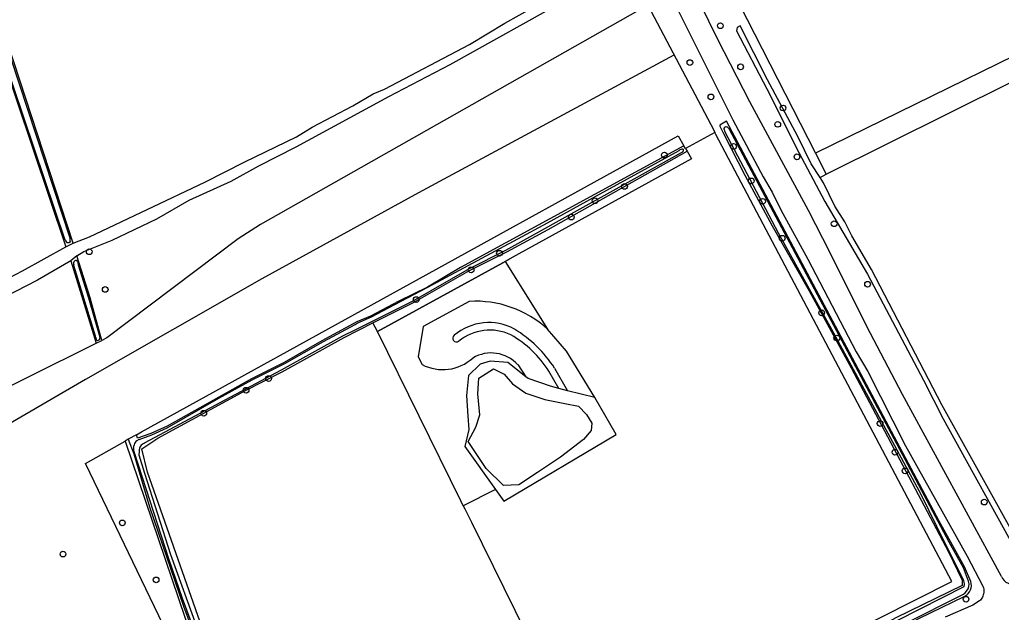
# Model space of a CAD drawing. Extents: x 162722 to 165099, y 384721 to 386283.
# Drawn here: x 163534.2 to 163702.1, y 385370.1 to 385471.5 of the extents above; entities that cross this region are included whole.
import ezdxf

# ---------------------------------------------------------------- set-up
doc = ezdxf.new("R2010")
doc.units = 0
for name, color, linetype in [('IMGEO_Boom', 7, 'Continuous'), ('IMGEO_Bouwland', 7, 'Continuous'), ('IMGEO_Gemengd_bos', 7, 'Continuous'), ('IMGEO_Grasland_agrarisch', 7, 'Continuous'), ('IMGEO_Grasland_overig', 7, 'Continuous'), ('IMGEO_Groenvoorziening', 7, 'Continuous'), ('IMGEO_Hek', 7, 'Continuous'), ('IMGEO_Loofbos', 7, 'Continuous'), ('IMGEO_Meer_plas_ven_vijver', 7, 'Continuous'), ('IMGEO_Voetpad_onverhard', 7, 'Continuous'), ('IMGEO_Waterloop', 7, 'Continuous')]:
    doc.layers.add(name, color=color, linetype=linetype)

msp = doc.modelspace()

# ---------------------------------------------------------------- linework, layer by layer
at = {"layer": 'IMGEO_Boom'}
for centre in [(163654.02, 385470.48), (163648.81, 385464.18), (163657.48, 385463.45), (163652.41, 385458.31), (163664.74, 385456.41), (163663.84, 385453.61), (163656.29, 385449.83), (163644.45, 385448.36), (163667.13, 385448.06), (163637.63, 385442.99), (163659.31, 385443.93), (163632.58, 385440.54), (163661.25, 385440.45), (163628.54, 385437.75), (163673.49, 385436.61), (163664.61, 385434.14), (163546.08, 385431.83), (163616.25, 385431.57), (163611.38, 385428.71), (163679.21, 385426.27), (163548.81, 385425.37), (163602.01, 385423.64), (163671.35, 385421.37), (163673.94, 385417.07), (163576.76, 385410.12), (163572.91, 385408.14), (163565.67, 385404.2), (163681.35, 385402.44), (163683.89, 385397.53), (163685.61, 385394.34), (163699.16, 385389), (163551.74, 385385.45), (163541.59, 385380.11), (163557.52, 385375.7), (163696.04, 385372.39)]:
    msp.add_circle(centre, 0.489, dxfattribs=at)
at = {"layer": 'IMGEO_Bouwland'}
msp.add_lwpolyline([(163648.15, 385492.01), (163764.5, 385548.24), (163778.29, 385501.66), (163670.28, 385448.69)], dxfattribs=at)
at = {"layer": 'IMGEO_Gemengd_bos'}
for points in [[(163483.94, 385605.99), (163488.32, 385592.8), (163494.25, 385575.72), (163500, 385556.66), (163503.83, 385546.09), (163505.61, 385540.24), (163506.9, 385537.75), (163507.26, 385535.92), (163507.23, 385535.24), (163500, 385530.52), (163495.27, 385527.75), (163494.87, 385527.29), (163494.77, 385526.78), (163495.32, 385526.53), (163495.96, 385526.68), (163500, 385528.98), (163507.25, 385533.1), (163507.83, 385533.23), (163508.21, 385533.1), (163519.46, 385500), (163542.07, 385432.67)], [(163543.36, 385433.29), (163530.11, 385473.56), (163521.25, 385500), (163508.96, 385536.48), (163504.06, 385550.18), (163500, 385562.72), (163498.87, 385566.57), (163493.98, 385581.34), (163489.19, 385594.76), (163485.33, 385606.38)], [(163672.11, 385445.1), (163725.17, 385471.47)], [(163542.96, 385430.28), (163547.27, 385416.16)], [(163492.31, 385389.04), (163500, 385392.72), (163547.27, 385416.16)]]:
    msp.add_lwpolyline(points, dxfattribs=at)
at = {"layer": 'IMGEO_Grasland_agrarisch'}
for points in [[(163554.14, 385400.51), (163555.03, 385401), (163646.83, 385451.62), (163647.8, 385449.94)], [(163653.07, 385452.24), (163648.08, 385449.46)], [(163648.08, 385449.46), (163647.8, 385449.94)], [(163648.32, 385449.03), (163649.1, 385447.69), (163619.55, 385431.45), (163618.01, 385430.6), (163617.23, 385430.17)], [(163648.08, 385449.46), (163648.32, 385449.03)], [(163617.23, 385430.17), (163624.47, 385418.59)], [(163632.54, 385406.9), (163627.69, 385414.84), (163624.47, 385418.59)], [(163547.27, 385416.16), (163548.21, 385416.63)], [(163615.55, 385391.17), (163616.97, 385389.17), (163636.22, 385400.59), (163632.54, 385406.9)], [(163554.14, 385400.51), (163552.76, 385399.75)], [(163615.55, 385391.17), (163610.06, 385388.37)]]:
    msp.add_lwpolyline(points, dxfattribs=at)
at = {"layer": 'IMGEO_Grasland_overig'}
for points in [[(163641.6, 385473.97), (163652.88, 385452.6), (163653.07, 385452.24)], [(163696.86, 385375.42), (163695.79, 385377.91), (163691.46, 385385.73), (163655.08, 385454.14), (163653.92, 385453.5), (163653.96, 385453.3), (163654.58, 385452.05), (163658.23, 385444.9), (163662.9, 385436.25), (163669.21, 385425.12), (163676.41, 385411.98), (163693.03, 385380.51), (163695.38, 385375.66), (163695.4, 385374.75), (163684.06, 385369.2), (163678.21, 385366.03), (163662.05, 385357.72), (163657.33, 385355.5), (163655.2, 385354.22), (163652.85, 385353.27), (163642.32, 385347.56), (163642.36, 385347.24), (163642.56, 385347)], [(163631.81, 385344.21), (163693.62, 385375.42), (163653.25, 385451.89), (163653.07, 385452.24)], [(163572.73, 385338.88), (163545.46, 385395.59), (163552.2, 385399.44)], [(163552.76, 385399.75), (163552.2, 385399.44)], [(163552.2, 385399.44), (163572.73, 385338.88)], [(163552.76, 385399.75), (163553.71, 385397.25), (163556.41, 385388.2), (163562.18, 385371.21), (163564.98, 385363.7), (163567.75, 385354.79), (163571.98, 385342.5), (163573.95, 385336.36), (163575.2, 385332.45), (163580.3, 385318.11), (163580.59, 385317.59), (163581.06, 385317.21), (163583.02, 385316.57)], [(163644.33, 385347.36), (163651.73, 385351.55), (163674.3, 385362.5), (163684.4, 385367.16), (163687.95, 385369.08), (163695.84, 385372.93)]]:
    msp.add_lwpolyline(points, dxfattribs=at)
msp.add_arc((163694.84, 385374.79), 2.11, 298.308, 17.2496, dxfattribs=at)
at = {"layer": 'IMGEO_Groenvoorziening'}
for points in [[(163647.8, 385449.94), (163609.59, 385429.11), (163603.96, 385425.77), (163599.02, 385423.39), (163594.16, 385420.83), (163591.87, 385419.85), (163585.84, 385416.58), (163579.43, 385412.89), (163573.83, 385410.1), (163559.39, 385401.98), (163556.63, 385400.71), (163554.36, 385399.94), (163554.14, 385400.51)], [(163594.61, 385419.67), (163601.52, 385423.16), (163611.1, 385428.6), (163617.53, 385431.81), (163624.55, 385435.6), (163648.32, 385449.03)], [(163617.23, 385430.17), (163616.82, 385429.95), (163595.38, 385418.16)], [(163611.08, 385423.33), (163603.18, 385419.03), (163602.34, 385413.82), (163603.01, 385412.53)], [(163620.77, 385410.45), (163617.68, 385412.86), (163614.64, 385413.11), (163612.94, 385412.61), (163610.96, 385410.65), (163610.59, 385407.21), (163610.82, 385403.72), (163610.98, 385401.42), (163610.34, 385398.52), (163615.55, 385391.17)], [(163619.36, 385412.51), (163620.77, 385410.45)], [(163626.37, 385408.45), (163624.7, 385411.38)], [(163625.68, 385411.9), (163627.87, 385408.05)], [(163626.37, 385408.45), (163624.98, 385408.82), (163621.14, 385410.16), (163620.77, 385410.45)], [(163627.87, 385408.05), (163626.37, 385408.45)], [(163632.54, 385406.9), (163627.87, 385408.05)]]:
    msp.add_lwpolyline(points, dxfattribs=at)
for centre, radius, start, end in [((163612.16, 385405.09), 18.27, 47.6316, 93.3832), ((163614.42, 385410.61), 9.1, 61.1771, 130.4479), ((163614.6, 385410.01), 8.41, 64.6576, 129.3745), ((163607.88, 385400.47), 21.15, 32.6973, 58.8999), ((163608.91, 385417.03), 0.639, 128.7538, 304.1783), ((163608.96, 385401.45), 18.61, 32.2666, 60.2458), ((163614.83, 385408.39), 6.12, 42.316, 121.0209), ((163606.55, 385419.28), 7.62, 242.323, 312.2478)]:
    msp.add_arc(centre, radius, start, end, dxfattribs=at)
at = {"layer": 'IMGEO_Hek'}
for points in [[(163646.09, 385465.47), (163602.4, 385441.92), (163575.61, 385427.17), (163545.46, 385409.97), (163519.14, 385394.71), (163495.99, 385381.27)], [(163595.38, 385418.16), (163616.82, 385429.95), (163618.01, 385430.6)], [(163610.32, 385387.83), (163609.64, 385389.22), (163595.38, 385418.16)]]:
    msp.add_lwpolyline(points, dxfattribs=at)
at = {"layer": 'IMGEO_Loofbos'}
for points in [[(163648.15, 385492.01), (163670.28, 385448.69)], [(163641.6, 385473.97), (163575.36, 385436.51), (163571.55, 385434.04), (163549.09, 385417.07), (163548.21, 385416.63)], [(163670.28, 385448.69), (163672.11, 385445.1)], [(163671.07, 385444.53), (163672.11, 385445.1)], [(163548.21, 385416.63), (163546.26, 385423.96), (163543.94, 385431.13)], [(163585.2, 385319.1), (163583.54, 385318.82), (163582.51, 385319.16), (163581.58, 385319.72), (163578.65, 385327.47), (163573.12, 385345.06), (163568.77, 385357.9), (163556.04, 385394.11), (163555.1, 385398.1), (163557.79, 385399.94), (163572.81, 385408.08), (163579.06, 385411.3), (163589.67, 385417.16), (163594.61, 385419.67)], [(163595.38, 385418.16), (163594.61, 385419.67)], [(163610.06, 385388.37), (163609.99, 385388.5), (163609.64, 385389.22), (163595.38, 385418.16)], [(163610.06, 385388.37), (163610.32, 385387.83), (163611.44, 385385.56), (163631.81, 385344.21)]]:
    msp.add_lwpolyline(points, dxfattribs=at)
at = {"layer": 'IMGEO_Meer_plas_ven_vijver'}
msp.add_lwpolyline([(163615.21, 385411.78), (163617.05, 385410.86), (163618.47, 385409.23), (163620.73, 385407.66), (163623.99, 385406.56), (163627.42, 385405.87), (163629.76, 385405.4), (163631.15, 385403.98), (163632.02, 385402.53), (163631.94, 385401.22), (163630.62, 385399.7), (163626.68, 385396.69), (163622.72, 385394.08), (163619.54, 385391.97), (163616.94, 385391.84), (163613.95, 385394.73), (163610.9, 385399.35), (163612.19, 385401.82), (163612.87, 385403.9), (163612.56, 385407.52), (163612.72, 385410.18), (163615.21, 385411.78)], dxfattribs=at)
at = {"layer": 'IMGEO_Voetpad_onverhard'}
for points in [[(163702.08, 385376.29), (163685.17, 385407.43), (163679.03, 385419.16), (163672.83, 385431.65), (163669.08, 385438.85), (163659.06, 385457.46), (163653.57, 385468.15), (163642.71, 385490.37), (163642.62, 385490.52), (163642.49, 385490.8), (163642.39, 385491.09), (163642.31, 385491.39), (163642.26, 385491.7), (163642.24, 385492), (163642.24, 385492.31), (163642.27, 385492.62), (163642.33, 385492.92), (163642.42, 385493.22), (163642.53, 385493.51), (163642.67, 385493.78), (163642.83, 385494.05)], [(163543.36, 385433.29), (163546.13, 385434.39), (163565.87, 385443.71), (163572.72, 385447.22), (163581.52, 385451.48), (163584.2, 385453.12), (163591.14, 385456.76), (163594.67, 385458.84), (163596.58, 385459.64), (163611.1, 385467.25), (163617.17, 385470.91), (163624.53, 385475.1), (163636.12, 385480.98), (163639.03, 385482.33)], [(163543.94, 385431.13), (163545.16, 385431.85), (163550.01, 385433.81), (163557.66, 385437.45), (163563.2, 385440.67), (163570.35, 385443.92), (163575.11, 385446.53), (163581.49, 385449.78), (163597.32, 385458.37), (163607.83, 385463.84), (163628.27, 385475.29), (163638.3, 385480.23)], [(163643.65, 385479.44), (163656.14, 385454.37), (163661.35, 385444.63), (163662.88, 385442.02), (163664.34, 385439), (163668.97, 385430.56), (163677.26, 385414.72), (163679.27, 385411.33), (163685.7, 385398.64), (163696.26, 385379.74), (163698.92, 385374.62), (163698.96, 385374.53), (163699.02, 385374.33), (163699.06, 385374.13), (163699.08, 385373.93), (163699.08, 385373.72), (163699.07, 385373.52), (163699.04, 385373.32), (163698.99, 385373.12), (163698.92, 385372.93), (163698.84, 385372.74), (163698.74, 385372.56), (163698.62, 385372.39), (163698.49, 385372.24), (163698.35, 385372.09), (163697.21, 385371.37), (163692.48, 385369.32)], [(163542.07, 385432.67), (163543.36, 385433.29)], [(163542.96, 385430.28), (163537.21, 385426.98), (163527.67, 385422.08), (163520.76, 385418.26), (163500, 385407.3), (163495.23, 385405.12), (163487.25, 385400.91), (163486.51, 385400.35), (163485.05, 385403.51), (163485.93, 385403.57), (163490.21, 385405.41), (163500, 385410.54), (163514.02, 385417.71), (163534.67, 385428.54), (163542.07, 385432.67)], [(163543.94, 385431.13), (163542.96, 385430.28)]]:
    msp.add_lwpolyline(points, dxfattribs=at)
msp.add_arc((163704.05, 385377.06), 2.11, 201.3611, 293.6656, dxfattribs=at)
at = {"layer": 'IMGEO_Waterloop'}
for points in [[(163507.32, 385656.75), (163475.78, 385641.53), (163474.38, 385640.61), (163473.98, 385640.11), (163473.86, 385639.35), (163478.21, 385626.75), (163493.49, 385581.75), (163497.49, 385569.71), (163500.08, 385561.01), (163509.01, 385535.35), (163532.61, 385465.02), (163542.81, 385434.01)], [(163541.98, 385433.8), (163508.37, 385533.33), (163507.8, 385533.51), (163507.02, 385533.41), (163495.87, 385527.03), (163495.77, 385526.98)], [(163671.07, 385444.53), (163669.57, 385446.88), (163667.29, 385451.51), (163662.11, 385461.21), (163657.42, 385470.44), (163656.91, 385470.17), (163656.77, 385469.58), (163661.96, 385459.71), (163667.42, 385448.82), (163671.89, 385440.44), (163679.19, 385427.97), (163688.77, 385409.85), (163692.11, 385403.22), (163705.42, 385379.21), (163705.84, 385378.69), (163706.42, 385378.36), (163707.26, 385378.46), (163723.97, 385388.06), (163737.03, 385394.99), (163750.47, 385402.75)], [(163654.79, 385453.15), (163654.72, 385453.06)], [(163654.79, 385452.33), (163663.93, 385435.06), (163673.03, 385418.6), (163680.02, 385405.61), (163688.34, 385390.23), (163690.97, 385384.9), (163695.62, 385375.6), (163695.68, 385375.24), (163695.7, 385375), (163695.64, 385374.51)], [(163696.46, 385375.49), (163695.58, 385377.73), (163693.13, 385382.15), (163655.58, 385452.73), (163655.51, 385452.83)], [(163554.6, 385399.72), (163556.77, 385400.48), (163559.39, 385401.69), (163568.27, 385406.77), (163573.96, 385409.9), (163579.52, 385412.69), (163586.17, 385416.45), (163591.58, 385419.4), (163591.92, 385419.61), (163594.34, 385420.71), (163599.31, 385423.3), (163603.97, 385425.76), (163619.41, 385434.04), (163624.44, 385436.79), (163632.83, 385441.4), (163646.96, 385449.14), (163647.12, 385449.24)], [(163647.52, 385448.85), (163647.42, 385448.79), (163647.32, 385448.74), (163632.58, 385440.54), (163617.27, 385432.03), (163611.07, 385428.9), (163601.43, 385423.37), (163591.63, 385418.48), (163589.42, 385417.4), (163578.9, 385411.58), (163555.5, 385399.09)], [(163705.89, 385380.52), (163691.93, 385405.64), (163679.87, 385428.8), (163676.51, 385434.52), (163675.3, 385436.92), (163673.59, 385439.59), (163671.64, 385443.63), (163671.07, 385444.53)], [(163542.85, 385433.59), (163542.8, 385433.48), (163542.57, 385433.36), (163542.32, 385433.37), (163542.19, 385433.45)], [(163547.19, 385417.14), (163547.18, 385417.17), (163547.16, 385417.25), (163547.14, 385417.36), (163543.45, 385429.48), (163543.42, 385429.62)], [(163544.2, 385429.8), (163544.2, 385429.75), (163544.21, 385429.61), (163545.98, 385423.94), (163547.88, 385417.22)], [(163547.27, 385416.87), (163547.25, 385416.93)], [(163547.88, 385417.22), (163547.89, 385417.1)], [(163580.55, 385318.4), (163568.66, 385353), (163566.63, 385359.48), (163565.51, 385362.92), (163563.51, 385368.51), (163562.03, 385372.51), (163559.76, 385379.11), (163554.48, 385395.32), (163553.69, 385397.75), (163553.71, 385398.25), (163553.73, 385398.6)], [(163554.63, 385397.97), (163554.61, 385397.6), (163554.59, 385397.11), (163555.55, 385393.94), (163560, 385380.04), (163564.59, 385367.27), (163569.32, 385353.84), (163573.59, 385340.72), (163578.39, 385327.15), (163581.31, 385319.36), (163582.3, 385318.86), (163583.47, 385318.52), (163585.26, 385318.67), (163587.8, 385319.51), (163601.17, 385326.34)], [(163695.64, 385374.51), (163657.79, 385355.31), (163655.63, 385354.16), (163652.99, 385352.95), (163642.96, 385347.56), (163642.86, 385347.51), (163642.78, 385347.45)], [(163642.92, 385347.18), (163643.02, 385347.2), (163643.13, 385347.23), (163658.22, 385355.04), (163674.24, 385362.93), (163685.43, 385368.1), (163695.59, 385373.27), (163695.88, 385373.51), (163696.14, 385373.77)]]:
    msp.add_lwpolyline(points, dxfattribs=at)
for centre, radius, start, end in [((163655.02, 385452.82), 0.391, 141.7163, 194.8939), ((163654.96, 385452.78), 0.408, 67.7612, 115.6998), ((163654.76, 385452.35), 0.889, 33.183, 66.3973), ((163656.15, 385453.07), 1.54, 193.0981, 208.5), ((163647.61, 385448.44), 0.945, 96.7649, 121.5351), ((163647.53, 385449.11), 0.265, 59.5669, 96.0504), ((163647.28, 385449.28), 0.488, 298.8241, 332.8777), ((163647.54, 385449.2), 0.188, 14.0066, 50.1082), ((163647.45, 385449.16), 0.287, 338.3144, 16.8381), ((163542.99, 385434.17), 1.08, 200.236, 222.027), ((163541.83, 385433.7), 1.02, 353.9067, 17.5961), ((163544.36, 385429.82), 0.962, 172.1286, 192.0115), ((163543.82, 385429.88), 0.413, 131.1524, 170.1321), ((163544.02, 385429.7), 0.684, 116.8085, 133.4598), ((163543.81, 385430.13), 0.205, 65.5439, 118.2324), ((163543.67, 385429.89), 0.479, 28.1335, 62.9954), ((163543.44, 385429.73), 0.754, 5.0431, 30.2873), ((163549.19, 385417.61), 2.06, 193.4281, 199.351), ((163547.58, 385416.98), 0.333, 200.0203, 234.1881), ((163547.56, 385416.96), 0.298, 234.9073, 289.5435), ((163547.55, 385416.98), 0.327, 289.3883, 331.656), ((163547.41, 385417.05), 0.482, 332.954, 6.0631), ((163554.84, 385398.55), 1.11, 133.4452, 177.0918), ((163555.93, 385397.25), 2.81, 118.2986, 131.4962), ((163555.87, 385397.88), 1.24, 147.0996, 175.9132), ((163556.58, 385397.03), 2.32, 117.5241, 138.9024), ((163694.79, 385374.92), 1.77, 319.6344, 18.8767)]:
    msp.add_arc(centre, radius, start, end, dxfattribs=at)

doc.saveas('drawing.dxf')
